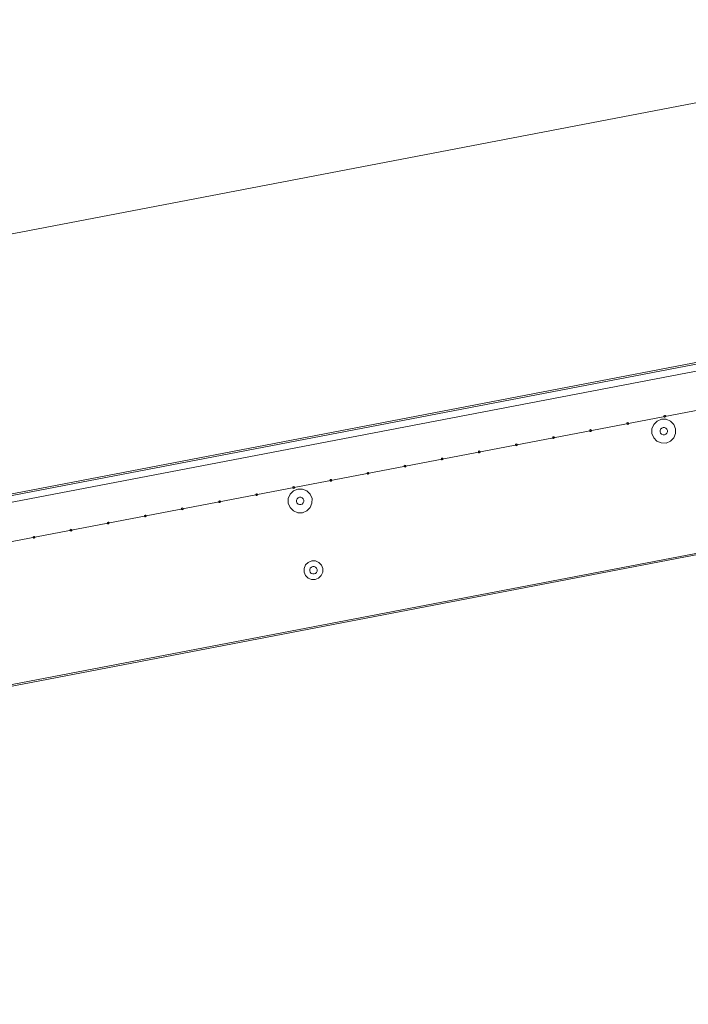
# Model space of a CAD drawing. Header units: millimetres. Extents: x -2233 to 65662, y -50530 to 6847.
# Tile 685 of 802: x 28313 to 30083, y -68 to 2539. Entities that reach past the tile are written whole.
import ezdxf

# ---------------------------------------------------------------- set-up
doc = ezdxf.new("R2010")
doc.units = ezdxf.units.MM
doc.layers.add('COTAS_P', color=1, linetype='Continuous', lineweight=0)
doc.layers.add('lateral_C03', color=7, linetype='Continuous', lineweight=0)
doc.dimstyles.new('R19_100', dxfattribs={"dimtxt": 250, "dimasz": 150, "dimexe": 150, "dimexo": 80, "dimgap": 100, "dimtad": 1, "dimtih": 1, "dimtoh": 1, "dimdsep": 46, "dimcen": 0.09, "dimadec": 0, "dimazin": 0, "dimtfac": 1, "dimtdec": 4, "dimtofl": 0, "dimtmove": 0, "dimatfit": 3, "dimfxl": 1, "dimtolj": 1, "dimtzin": 0, "dimarcsym": 0})

# ---------------------------------------------------------------- blocks, each defined once
blk = doc.blocks.new('DIM_R32_10')
at = {"layer": 'COTAS_P'}
for p, q in [((40140.5, 4243.9), (39984.7, 4259.8)), ((26530.5, 1633.9), (40140.5, 4243.9)), ((40140.5, 4243.9), (40001.7, 4171.4)), ((40310, 3360), (40140.5, 4243.9)), ((26530.5, 1633.9), (26669.3, 1706.3)), ((26700, 750), (26530.5, 1633.9)), ((26530.5, 1633.9), (26686.3, 1617.9))]:
    blk.add_line(p, q, dxfattribs=at)
blk.add_text('13858 P', height=250, rotation=10.8559, dxfattribs=at).set_placement((33316.7, 3037.1))
blk = doc.blocks.new('DIM_R32_26')
at = {"layer": 'COTAS_P'}
for p, q in [((112.7, 0), (112.7, -2500)), ((65298.1, 0), (65298.1, -2500)), ((112.7, -2500), (262.7, -2455)), ((65298.1, -2500), (65148.1, -2455)), ((112.7, -2500), (65298.1, -2500)), ((112.7, -2500), (262.7, -2545)), ((65298.1, -2500), (65148.1, -2545))]:
    blk.add_line(p, q, dxfattribs=at)
blk.add_text('65185.39 P', height=250, dxfattribs=at).set_placement((32705.4, -2400))

msp = doc.modelspace()

# ---------------------------------------------------------------- linework, layer by layer
at = {"layer": 'lateral_C03'}
for p, q in [((26559.602, 951.157), (40366.023, 3598.825)), ((26560.355, 947.229), (40366.776, 3594.897)), ((26691.419, 954.035), (40149.193, 3534.843)), ((26710.629, 853.861), (40168.403, 3434.668)), ((26653.018, 464.034), (40459.439, 3111.702)), ((26653.771, 460.105), (40460.192, 3107.773)), ((30018.251, 1489.966), (30017.865, 1488.092)), ((30017.865, 1488.092), (30018.917, 1486.493)), ((30019.849, 1491.018), (30018.251, 1489.966)), ((30018.917, 1486.493), (30020.791, 1486.107)), ((30021.723, 1490.632), (30019.849, 1491.018)), ((30020.791, 1486.107), (30022.389, 1487.159)), ((30022.775, 1489.033), (30021.723, 1490.632)), ((30022.389, 1487.159), (30022.775, 1489.033)), ((29920.041, 1471.132), (29919.654, 1469.258)), ((29919.654, 1469.258), (29920.706, 1467.66)), ((29921.639, 1472.184), (29920.041, 1471.132)), ((29920.706, 1467.66), (29922.581, 1467.273)), ((29923.513, 1471.798), (29921.639, 1472.184)), ((29922.581, 1467.273), (29924.179, 1468.325)), ((29924.565, 1470.199), (29923.513, 1471.798)), ((29924.179, 1468.325), (29924.565, 1470.199)), ((29991.172, 1467.32), (29986.314, 1455.818)), ((30000.061, 1476.088), (29991.172, 1467.32)), ((30011.629, 1480.786), (30000.061, 1476.088)), ((30024.115, 1480.701), (30011.629, 1480.786)), ((30035.617, 1475.843), (30024.115, 1480.701)), ((30044.385, 1466.954), (30035.617, 1475.843)), ((30049.083, 1455.386), (30044.385, 1466.954)), ((29725.218, 1434.516), (29723.62, 1433.464)), ((29727.092, 1434.13), (29725.218, 1434.516)), ((29728.144, 1432.532), (29727.092, 1434.13)), ((29821.83, 1452.298), (29821.444, 1450.424)), ((29821.444, 1450.424), (29822.496, 1448.826)), ((29823.428, 1453.35), (29821.83, 1452.298)), ((29822.496, 1448.826), (29824.37, 1448.439)), ((29825.302, 1452.964), (29823.428, 1453.35)), ((29824.37, 1448.439), (29825.968, 1449.492)), ((29826.355, 1451.366), (29825.302, 1452.964)), ((29825.968, 1449.492), (29826.355, 1451.366)), ((29986.314, 1455.818), (29986.229, 1443.332)), ((29986.229, 1443.332), (29990.927, 1431.764)), ((30007.862, 1451.377), (30007.835, 1447.476)), ((30007.835, 1447.476), (30009.303, 1443.861)), ((30009.38, 1454.972), (30007.862, 1451.377)), ((30009.303, 1443.861), (30012.043, 1441.083)), ((30012.158, 1457.712), (30009.38, 1454.972)), ((30012.043, 1441.083), (30015.638, 1439.565)), ((30015.773, 1459.18), (30012.158, 1457.712)), ((30015.638, 1439.565), (30019.539, 1439.538)), ((30019.674, 1459.153), (30015.773, 1459.18)), ((30019.539, 1439.538), (30023.154, 1441.006)), ((30023.269, 1457.635), (30019.674, 1459.153)), ((30023.154, 1441.006), (30025.932, 1443.746)), ((30026.009, 1454.858), (30023.269, 1457.635)), ((30025.932, 1443.746), (30027.45, 1447.341)), ((30027.477, 1451.243), (30026.009, 1454.858)), ((30027.45, 1447.341), (30027.477, 1451.243)), ((30044.14, 1431.398), (30048.997, 1442.901)), ((30048.997, 1442.901), (30049.083, 1455.386)), ((29625.409, 1414.63), (29625.023, 1412.756)), ((29625.023, 1412.756), (29626.075, 1411.158)), ((29627.008, 1415.682), (29625.409, 1414.63)), ((29626.075, 1411.158), (29627.949, 1410.772)), ((29628.882, 1415.296), (29627.008, 1415.682)), ((29627.949, 1410.772), (29629.548, 1411.824)), ((29629.934, 1413.698), (29628.882, 1415.296)), ((29629.548, 1411.824), (29629.934, 1413.698)), ((29723.62, 1433.464), (29723.234, 1431.59)), ((29723.234, 1431.59), (29724.286, 1429.992)), ((29724.286, 1429.992), (29726.16, 1429.606)), ((29726.16, 1429.606), (29727.758, 1430.658)), ((29727.758, 1430.658), (29728.144, 1432.532)), ((29990.927, 1431.764), (29999.695, 1422.875)), ((29999.695, 1422.875), (30011.197, 1418.018)), ((30011.197, 1418.018), (30023.683, 1417.932)), ((30023.683, 1417.932), (30035.251, 1422.63)), ((30035.251, 1422.63), (30044.14, 1431.398)), ((29527.199, 1395.796), (29526.813, 1393.922)), ((29526.813, 1393.922), (29527.865, 1392.324)), ((29528.797, 1396.848), (29527.199, 1395.796)), ((29527.865, 1392.324), (29529.739, 1391.938)), ((29530.671, 1396.462), (29528.797, 1396.848)), ((29529.739, 1391.938), (29531.337, 1392.99)), ((29531.723, 1394.864), (29530.671, 1396.462)), ((29531.337, 1392.99), (29531.723, 1394.864)), ((29330.778, 1358.128), (29330.392, 1356.254)), ((29330.392, 1356.254), (29331.444, 1354.656)), ((29332.376, 1359.181), (29330.778, 1358.128)), ((29334.25, 1358.794), (29332.376, 1359.181)), ((29335.302, 1357.196), (29334.25, 1358.794)), ((29334.916, 1355.322), (29335.302, 1357.196)), ((29428.989, 1376.962), (29428.602, 1375.088)), ((29428.602, 1375.088), (29429.654, 1373.49)), ((29430.587, 1378.014), (29428.989, 1376.962)), ((29429.654, 1373.49), (29431.528, 1373.104)), ((29432.461, 1377.628), (29430.587, 1378.014)), ((29431.528, 1373.104), (29433.127, 1374.156)), ((29433.513, 1376.03), (29432.461, 1377.628)), ((29433.127, 1374.156), (29433.513, 1376.03)), ((29232.568, 1339.295), (29232.182, 1337.421)), ((29232.182, 1337.421), (29233.234, 1335.822)), ((29234.166, 1340.347), (29232.568, 1339.295)), ((29233.234, 1335.822), (29235.108, 1335.436)), ((29236.04, 1339.96), (29234.166, 1340.347)), ((29235.108, 1335.436), (29236.706, 1336.488)), ((29237.092, 1338.362), (29236.04, 1339.96)), ((29236.706, 1336.488), (29237.092, 1338.362)), ((29331.444, 1354.656), (29333.318, 1354.27)), ((29333.318, 1354.27), (29334.916, 1355.322)), ((29134.357, 1320.461), (29133.971, 1318.587)), ((29133.971, 1318.587), (29135.023, 1316.988)), ((29135.956, 1321.513), (29134.357, 1320.461)), ((29135.023, 1316.988), (29136.897, 1316.602)), ((29137.83, 1321.127), (29135.956, 1321.513)), ((29136.897, 1316.602), (29138.495, 1317.654)), ((29138.882, 1319.528), (29137.83, 1321.127)), ((29138.495, 1317.654), (29138.882, 1319.528)), ((28937.936, 1282.793), (28937.55, 1280.919)), ((28937.55, 1280.919), (28938.602, 1279.321)), ((28939.535, 1283.845), (28937.936, 1282.793)), ((28938.602, 1279.321), (28940.476, 1278.935)), ((28941.409, 1283.459), (28939.535, 1283.845)), ((28940.476, 1278.935), (28942.075, 1279.987)), ((28942.461, 1281.861), (28941.409, 1283.459)), ((28942.075, 1279.987), (28942.461, 1281.861)), ((29028.71, 1282.748), (29023.852, 1271.246)), ((29037.599, 1291.516), (29028.71, 1282.748)), ((29036.147, 1301.627), (29035.761, 1299.753)), ((29035.761, 1299.753), (29036.813, 1298.155)), ((29037.745, 1302.679), (29036.147, 1301.627)), ((29036.813, 1298.155), (29038.687, 1297.768)), ((29049.167, 1296.214), (29037.599, 1291.516)), ((29039.619, 1302.293), (29037.745, 1302.679)), ((29038.687, 1297.768), (29040.285, 1298.82)), ((29040.671, 1300.694), (29039.619, 1302.293)), ((29040.285, 1298.82), (29040.671, 1300.694)), ((29061.653, 1296.129), (29049.167, 1296.214)), ((29073.155, 1291.271), (29061.653, 1296.129)), ((29081.923, 1282.382), (29073.155, 1291.271)), ((29086.621, 1270.814), (29081.923, 1282.382)), ((28839.726, 1263.959), (28839.34, 1262.085)), ((28839.34, 1262.085), (28840.392, 1260.487)), ((28841.324, 1265.011), (28839.726, 1263.959)), ((28840.392, 1260.487), (28842.266, 1260.101)), ((28843.198, 1264.625), (28841.324, 1265.011)), ((28842.266, 1260.101), (28843.864, 1261.153)), ((28844.25, 1263.027), (28843.198, 1264.625)), ((28843.864, 1261.153), (28844.25, 1263.027)), ((29023.852, 1271.246), (29023.767, 1258.76)), ((29023.767, 1258.76), (29028.465, 1247.192)), ((29045.4, 1266.805), (29045.373, 1262.904)), ((29045.373, 1262.904), (29046.841, 1259.289)), ((29046.918, 1270.4), (29045.4, 1266.805)), ((29046.841, 1259.289), (29049.581, 1256.511)), ((29049.696, 1273.14), (29046.918, 1270.4)), ((29049.581, 1256.511), (29053.176, 1254.993)), ((29053.311, 1274.608), (29049.696, 1273.14)), ((29053.176, 1254.993), (29057.077, 1254.966)), ((29057.212, 1274.581), (29053.311, 1274.608)), ((29057.077, 1254.966), (29060.692, 1256.434)), ((29060.807, 1273.063), (29057.212, 1274.581)), ((29060.692, 1256.434), (29063.47, 1259.174)), ((29063.547, 1270.285), (29060.807, 1273.063)), ((29063.47, 1259.174), (29064.988, 1262.769)), ((29065.015, 1266.67), (29063.547, 1270.285)), ((29064.988, 1262.769), (29065.015, 1266.67)), ((29081.678, 1246.826), (29086.535, 1258.328)), ((29086.535, 1258.328), (29086.621, 1270.814)), ((28643.305, 1226.291), (28642.919, 1224.417)), ((28644.903, 1227.343), (28643.305, 1226.291)), ((28646.778, 1226.957), (28644.903, 1227.343)), ((28647.83, 1225.359), (28646.778, 1226.957)), ((28647.443, 1223.485), (28647.83, 1225.359)), ((28741.516, 1245.125), (28741.129, 1243.251)), ((28741.129, 1243.251), (28742.182, 1241.653)), ((28743.114, 1246.177), (28741.516, 1245.125)), ((28742.182, 1241.653), (28744.056, 1241.267)), ((28744.988, 1245.791), (28743.114, 1246.177)), ((28744.056, 1241.267), (28745.654, 1242.319)), ((28746.04, 1244.193), (28744.988, 1245.791)), ((28745.654, 1242.319), (28746.04, 1244.193)), ((29028.465, 1247.192), (29037.233, 1238.303)), ((29037.233, 1238.303), (29048.735, 1233.446)), ((29048.735, 1233.446), (29061.221, 1233.36)), ((29061.221, 1233.36), (29072.789, 1238.058)), ((29072.789, 1238.058), (29081.678, 1246.826)), ((28545.095, 1207.457), (28544.709, 1205.583)), ((28544.709, 1205.583), (28545.761, 1203.985)), ((28546.693, 1208.509), (28545.095, 1207.457)), ((28545.761, 1203.985), (28547.635, 1203.599)), ((28548.567, 1208.123), (28546.693, 1208.509)), ((28547.635, 1203.599), (28549.233, 1204.651)), ((28549.619, 1206.525), (28548.567, 1208.123)), ((28549.233, 1204.651), (28549.619, 1206.525)), ((28642.919, 1224.417), (28643.971, 1222.819)), ((28643.971, 1222.819), (28645.845, 1222.433)), ((28645.845, 1222.433), (28647.443, 1223.485)), ((28446.884, 1188.624), (28446.498, 1186.749)), ((28446.498, 1186.749), (28447.55, 1185.151)), ((28448.483, 1189.676), (28446.884, 1188.624)), ((28447.55, 1185.151), (28449.424, 1184.765)), ((28450.357, 1189.289), (28448.483, 1189.676)), ((28449.424, 1184.765), (28451.023, 1185.817)), ((28451.409, 1187.691), (28450.357, 1189.289)), ((28451.023, 1185.817), (28451.409, 1187.691)), ((28348.674, 1169.79), (28348.288, 1167.916)), ((28348.288, 1167.916), (28349.34, 1166.317)), ((28350.272, 1170.842), (28348.674, 1169.79)), ((28349.34, 1166.317), (28351.214, 1165.931)), ((28352.146, 1170.456), (28350.272, 1170.842)), ((28351.214, 1165.931), (28352.812, 1166.983)), ((28353.198, 1168.857), (28352.146, 1170.456)), ((28352.812, 1166.983), (28353.198, 1168.857)), ((29069.723, 1095.166), (29065.928, 1086.179)), ((29076.667, 1102.015), (29069.723, 1095.166)), ((29085.705, 1105.686), (29076.667, 1102.015)), ((29095.459, 1105.619), (29085.705, 1105.686)), ((29104.445, 1101.824), (29095.459, 1105.619)), ((29111.295, 1094.88), (29104.445, 1101.824)), ((29114.966, 1085.842), (29111.295, 1094.88)), ((29065.928, 1086.179), (29065.861, 1076.425)), ((29065.861, 1076.425), (29069.531, 1067.388)), ((29080.619, 1083.152), (29080.592, 1079.25)), ((29080.592, 1079.25), (29082.061, 1075.635)), ((29082.137, 1086.746), (29080.619, 1083.152)), ((29082.061, 1075.635), (29084.8, 1072.857)), ((29084.915, 1089.486), (29082.137, 1086.746)), ((29084.8, 1072.857), (29088.395, 1071.339)), ((29088.53, 1090.955), (29084.915, 1089.486)), ((29088.395, 1071.339), (29092.297, 1071.313)), ((29092.432, 1090.928), (29088.53, 1090.955)), ((29092.297, 1071.313), (29095.912, 1072.781)), ((29096.026, 1089.41), (29092.432, 1090.928)), ((29095.912, 1072.781), (29098.69, 1075.521)), ((29098.766, 1086.632), (29096.026, 1089.41)), ((29098.69, 1075.521), (29100.207, 1079.115)), ((29100.234, 1083.017), (29098.766, 1086.632)), ((29100.207, 1079.115), (29100.234, 1083.017)), ((29111.104, 1067.102), (29114.899, 1076.088)), ((29114.899, 1076.088), (29114.966, 1085.842)), ((29069.531, 1067.388), (29076.381, 1060.443)), ((29076.381, 1060.443), (29085.367, 1056.648)), ((29085.367, 1056.648), (29095.122, 1056.581)), ((29095.122, 1056.581), (29104.159, 1060.252)), ((29104.159, 1060.252), (29111.104, 1067.102))]:
    msp.add_line(p, q, dxfattribs=at)

# ---------------------------------------------------------------- dimensions: what is measured, and where the dimension line sits
at = {"layer": 'COTAS_P'}
for p1, p2, distance, picture, middle in [((26700, 750), (40310, 3360), 900, 'DIM_R32_10', (33335.495, 2938.894)), ((112.7, 0), (65298.0949, 0), -2500, 'DIM_R32_26', (32705.3975, -2500))]:
    dim = msp.add_aligned_dim(p1=p1, p2=p2, distance=distance, text='<> P', dimstyle='R19_100', dxfattribs=at)
    dim.commit()
    dim.dimension.update_dxf_attribs({"geometry": picture, "text_midpoint": middle})

doc.saveas('drawing.dxf')
